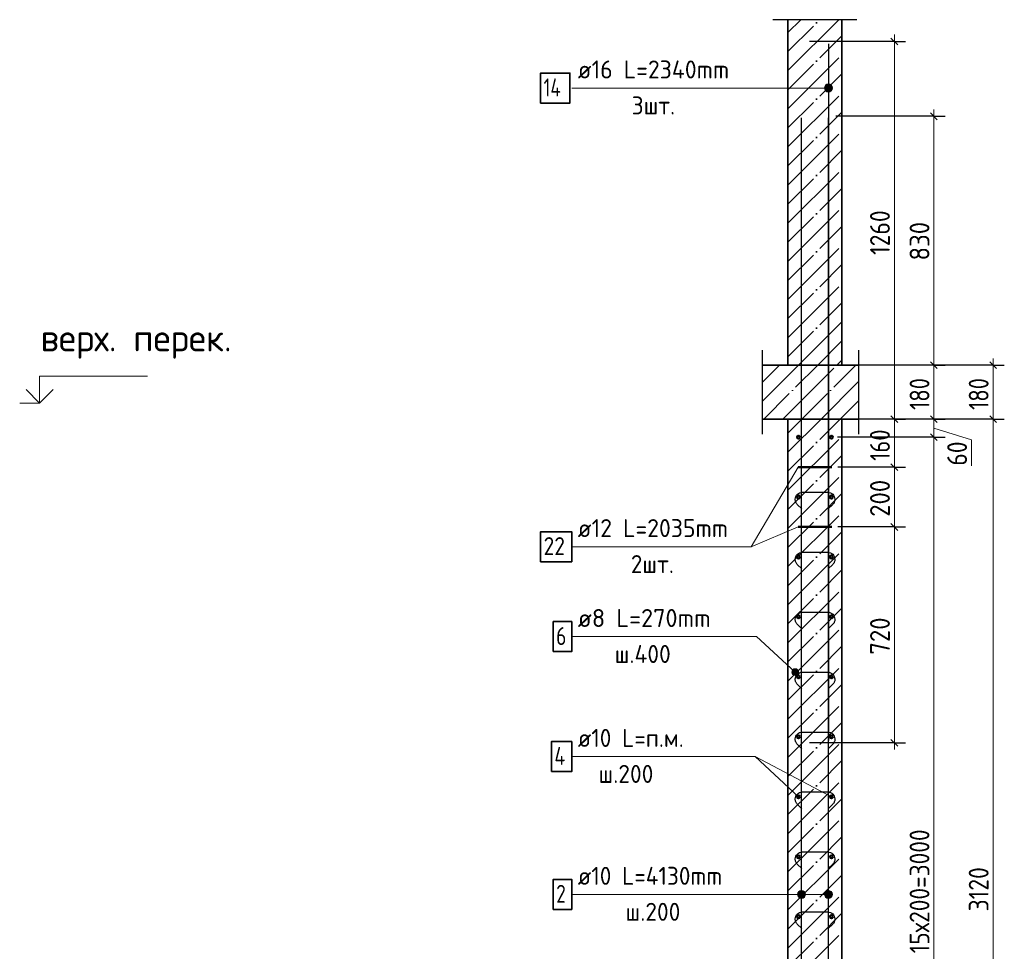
# Model space of a CAD drawing. Header units: millimetres. Extents: x -49773 to 2322955, y -3321 to 58485.
# Tile 306 of 580: x 1218937 to 1229883, y 15592 to 25952. Entities that reach past the tile are written whole.
import ezdxf

# ---------------------------------------------------------------- set-up
doc = ezdxf.new("R2010")
doc.units = ezdxf.units.MM
doc.linetypes.add('______11', pattern=[500, 400, -50, 0, -50])
doc.linetypes.add('______5', pattern=[1100, 800, -100, 100, -100])
for name, color, linetype, lineweight in [('Standard', 7, 'Continuous', 25), ('Арм.стержн. вертикальными 1', 22, 'Continuous', 35), ('Арм.стержн.горизонт. 1', 180, 'Continuous', 35), ('Арм.стержн.горизонт. 2', 202, 'Continuous', 35), ('Высотная отметки_ общее', 7, 'Continuous', 13), ('Размерная линия_ общее', 7, 'Continuous', 13)]:
    doc.layers.add(name, color=color, linetype=linetype, lineweight=lineweight)
doc.layers.add('Арм.стержн. вертикальными 2', color=7, linetype='Continuous', lineweight=35, true_color=0x006e00)
doc.layers.add('Арм.стержн.Стяжки', color=7, linetype='Continuous', lineweight=35, true_color=0x501e0f)
doc.styles.add('ISOCPEUR', font='txt')

msp = doc.modelspace()

# ---------------------------------------------------------------- hatches: boundary and pattern name
at = {"layer": 'Арм.стержн. вертикальными 1', "linetype": 'Continuous', "lineweight": 13, "transparency": 33554687}
for points in [[(1227590.8, 16202.5), (1227590.8, 16247.5), (1227584.4, 16225)], [(1227590.8, 16202.5), (1227590.8, 16247.5), (1227584.4, 16225)], [(1227590.8, 16247.5), (1227607, 16186.3), (1227607, 16263.7)], [(1227590.8, 16247.5), (1227607, 16186.3), (1227607, 16263.7)], [(1227590.8, 16247.5), (1227590.8, 16202.5), (1227607, 16186.3)], [(1227590.8, 16247.5), (1227590.8, 16202.5), (1227607, 16186.3)], [(1227607, 16263.7), (1227629.5, 16180), (1227629.5, 16270)], [(1227607, 16263.7), (1227629.5, 16180), (1227629.5, 16270)], [(1227607, 16263.7), (1227607, 16186.3), (1227629.5, 16180)], [(1227607, 16263.7), (1227607, 16186.3), (1227629.5, 16180)], [(1227629.5, 16270), (1227629.5, 16180), (1227651.9, 16186.3)], [(1227629.5, 16270), (1227651.9, 16186.3), (1227651.9, 16263.7)], [(1227629.5, 16270), (1227629.5, 16180), (1227651.9, 16186.3)], [(1227629.5, 16270), (1227651.9, 16186.3), (1227651.9, 16263.7)], [(1227651.9, 16263.7), (1227651.9, 16186.3), (1227668.1, 16202.5)], [(1227651.9, 16263.7), (1227668.1, 16202.5), (1227668.1, 16247.5)], [(1227651.9, 16263.7), (1227651.9, 16186.3), (1227668.1, 16202.5)], [(1227651.9, 16263.7), (1227668.1, 16202.5), (1227668.1, 16247.5)], [(1227668.1, 16247.5), (1227668.1, 16202.5), (1227674.5, 16225)], [(1227668.1, 16247.5), (1227668.1, 16202.5), (1227674.5, 16225)], [(1227889.2, 16202.5), (1227889.2, 16247.5), (1227882.9, 16225)], [(1227889.2, 16202.5), (1227889.2, 16247.5), (1227882.9, 16225)], [(1227889.2, 16247.5), (1227905.4, 16186.3), (1227905.4, 16263.7)], [(1227889.2, 16247.5), (1227905.4, 16186.3), (1227905.4, 16263.7)], [(1227889.2, 16247.5), (1227889.2, 16202.5), (1227905.4, 16186.3)], [(1227889.2, 16247.5), (1227889.2, 16202.5), (1227905.4, 16186.3)], [(1227905.4, 16263.7), (1227927.9, 16180), (1227927.9, 16270)], [(1227905.4, 16263.7), (1227927.9, 16180), (1227927.9, 16270)], [(1227905.4, 16263.7), (1227905.4, 16186.3), (1227927.9, 16180)], [(1227905.4, 16263.7), (1227905.4, 16186.3), (1227927.9, 16180)], [(1227927.9, 16270), (1227927.9, 16180), (1227950.4, 16186.3)], [(1227927.9, 16270), (1227950.4, 16186.3), (1227950.4, 16263.7)], [(1227927.9, 16270), (1227927.9, 16180), (1227950.4, 16186.3)], [(1227927.9, 16270), (1227950.4, 16186.3), (1227950.4, 16263.7)], [(1227950.4, 16263.7), (1227950.4, 16186.3), (1227966.6, 16202.5)], [(1227950.4, 16263.7), (1227966.6, 16202.5), (1227966.6, 16247.5)], [(1227950.4, 16263.7), (1227950.4, 16186.3), (1227966.6, 16202.5)], [(1227950.4, 16263.7), (1227966.6, 16202.5), (1227966.6, 16247.5)], [(1227966.6, 16247.5), (1227966.6, 16202.5), (1227972.9, 16225)], [(1227966.6, 16247.5), (1227966.6, 16202.5), (1227972.9, 16225)]]:
    msp.add_hatch(color=7, dxfattribs=at).paths.add_polyline_path(points)
at = {"layer": 'Арм.стержн. вертикальными 2', "linetype": 'Continuous', "lineweight": 13, "transparency": 33554687}
for points in [[(1227889.2, 25169.2), (1227889.2, 25214.2), (1227882.9, 25191.7)], [(1227889.2, 25169.2), (1227889.2, 25214.2), (1227882.9, 25191.7)], [(1227889.2, 25169.2), (1227889.2, 25214.2), (1227882.9, 25191.7)], [(1227889.2, 25214.2), (1227905.4, 25153), (1227905.4, 25230.4)], [(1227889.2, 25214.2), (1227905.4, 25153), (1227905.4, 25230.4)], [(1227889.2, 25214.2), (1227905.4, 25153), (1227905.4, 25230.4)], [(1227889.2, 25214.2), (1227889.2, 25169.2), (1227905.4, 25153)], [(1227889.2, 25214.2), (1227889.2, 25169.2), (1227905.4, 25153)], [(1227889.2, 25214.2), (1227889.2, 25169.2), (1227905.4, 25153)], [(1227905.4, 25230.4), (1227927.9, 25146.7), (1227927.9, 25236.7)], [(1227905.4, 25230.4), (1227927.9, 25146.7), (1227927.9, 25236.7)], [(1227905.4, 25230.4), (1227927.9, 25146.7), (1227927.9, 25236.7)], [(1227905.4, 25230.4), (1227905.4, 25153), (1227927.9, 25146.7)], [(1227905.4, 25230.4), (1227905.4, 25153), (1227927.9, 25146.7)], [(1227905.4, 25230.4), (1227905.4, 25153), (1227927.9, 25146.7)], [(1227927.9, 25236.7), (1227927.9, 25146.7), (1227950.4, 25153)], [(1227927.9, 25236.7), (1227950.4, 25153), (1227950.4, 25230.4)], [(1227927.9, 25236.7), (1227927.9, 25146.7), (1227950.4, 25153)], [(1227927.9, 25236.7), (1227950.4, 25153), (1227950.4, 25230.4)], [(1227927.9, 25236.7), (1227927.9, 25146.7), (1227950.4, 25153)], [(1227927.9, 25236.7), (1227950.4, 25153), (1227950.4, 25230.4)], [(1227950.4, 25230.4), (1227950.4, 25153), (1227966.6, 25169.2)], [(1227950.4, 25230.4), (1227966.6, 25169.2), (1227966.6, 25214.2)], [(1227950.4, 25230.4), (1227950.4, 25153), (1227966.6, 25169.2)], [(1227950.4, 25230.4), (1227966.6, 25169.2), (1227966.6, 25214.2)], [(1227950.4, 25230.4), (1227950.4, 25153), (1227966.6, 25169.2)], [(1227950.4, 25230.4), (1227966.6, 25169.2), (1227966.6, 25214.2)], [(1227966.6, 25214.2), (1227966.6, 25169.2), (1227972.9, 25191.7)], [(1227966.6, 25214.2), (1227966.6, 25169.2), (1227972.9, 25191.7)], [(1227966.6, 25214.2), (1227966.6, 25169.2), (1227972.9, 25191.7)]]:
    msp.add_hatch(color=7, dxfattribs=at).paths.add_polyline_path(points)
at = {"layer": 'Арм.стержн.Стяжки', "linetype": 'Continuous', "lineweight": 13, "transparency": 33554687}
for points in [[(1227522.9, 18705.3), (1227548.2, 18733), (1227531.7, 18722.7)], [(1227548.2, 18733), (1227522.9, 18705.3), (1227523.8, 18686.3)], [(1227548.2, 18733), (1227523.8, 18686.3), (1227567.3, 18733.9)], [(1227567.3, 18733.9), (1227523.8, 18686.3), (1227534.1, 18669.7)], [(1227567.3, 18733.9), (1227534.1, 18669.7), (1227584.7, 18725.1)], [(1227584.7, 18725.1), (1227534.1, 18669.7), (1227551.4, 18661)], [(1227584.7, 18725.1), (1227551.4, 18661), (1227595, 18708.6)], [(1227595, 18708.6), (1227551.4, 18661), (1227570.5, 18661.8)], [(1227595, 18708.6), (1227570.5, 18661.8), (1227595.8, 18689.5)], [(1227595.8, 18689.5), (1227570.5, 18661.8), (1227587, 18672.1)]]:
    msp.add_hatch(color=7, dxfattribs=at).paths.add_polyline_path(points)

# ---------------------------------------------------------------- linework, layer by layer
at = {"layer": 'Standard', "color": 7, "linetype": 'Continuous', "lineweight": 25, "transparency": 33554687}
for p, q in [((1228244.5, 25951.9), (1227311.1, 25951.9)), ((1227195.5, 21344.1), (1227195.5, 22277.4)), ((1228262.2, 22277.4), (1228262.2, 21344.1))]:
    msp.add_line(p, q, dxfattribs=at)
at = {"layer": 'Standard', "color": 7, "linetype": 'Continuous', "lineweight": 35, "transparency": 33554687}
for p, q in [((1227477.8, 25951.9), (1227477.8, 22110.7)), ((1228077.8, 22110.7), (1228077.8, 25951.9)), ((1227477.8, 22110.7), (1227195.5, 22110.7)), ((1228077.8, 22110.7), (1227477.8, 22110.7)), ((1228262.2, 22110.7), (1228077.8, 22110.7)), ((1227195.5, 21510.7), (1227477.8, 21510.7)), ((1227477.8, 21510.7), (1227477.8, 11110.7)), ((1227477.8, 21510.7), (1228077.8, 21510.7)), ((1228077.8, 11110.7), (1228077.8, 21510.7)), ((1228077.8, 21510.7), (1228262.2, 21510.7))]:
    msp.add_line(p, q, dxfattribs=at)
at = {"layer": 'Standard', "color": 253, "linetype": '______11', "lineweight": 35, "true_color": 0xababab, "transparency": 33554687}
for p, q in [((1227477.8, 25597.9), (1227831.9, 25951.9)), ((1227477.8, 25173.6), (1228077.8, 25773.6)), ((1227477.8, 24749.3), (1228077.8, 25349.3)), ((1227477.8, 24325.1), (1228077.8, 24925.1)), ((1227477.8, 23900.8), (1228077.8, 24500.8)), ((1227477.8, 23476.5), (1228077.8, 24076.5)), ((1227477.8, 23052.3), (1228077.8, 23652.3)), ((1227477.8, 22628), (1228077.8, 23228)), ((1227477.8, 22203.8), (1228077.8, 22803.7)), ((1227809.1, 22110.7), (1228077.8, 22379.5)), ((1227477.8, 20931), (1228057.6, 21510.7)), ((1227477.8, 21355.2), (1227633.3, 21510.7)), ((1227477.8, 20506.7), (1228077.8, 21106.7)), ((1227477.8, 20082.4), (1228077.8, 20682.4)), ((1227477.8, 19658.2), (1228077.8, 20258.2)), ((1227477.8, 19233.9), (1228077.8, 19833.9)), ((1227477.8, 18809.6), (1228077.8, 19409.6)), ((1227477.8, 18385.4), (1228077.8, 18985.4)), ((1227477.8, 17961.1), (1228077.8, 18561.1)), ((1227477.8, 17536.9), (1228077.8, 18136.8)), ((1227477.8, 17112.6), (1228077.8, 17712.6)), ((1227477.8, 16688.3), (1228077.8, 17288.3)), ((1227477.8, 16264.1), (1228077.8, 16864.1)), ((1227477.8, 15839.8), (1228077.8, 16439.8)), ((1227477.8, 15415.5), (1228077.8, 16015.5))]:
    msp.add_line(p, q, dxfattribs=at)
at = {"layer": 'Standard', "color": 253, "linetype": '______5', "lineweight": 35, "true_color": 0xababab, "transparency": 33554687}
for p, q in [((1227477.8, 25385.7), (1228044, 25951.9)), ((1227477.8, 25810), (1227619.7, 25951.9)), ((1227477.8, 24961.5), (1228077.8, 25561.5)), ((1227477.8, 24537.2), (1228077.8, 25137.2)), ((1227477.8, 24112.9), (1228077.8, 24712.9)), ((1227477.8, 23688.7), (1228077.8, 24288.7)), ((1227477.8, 23264.4), (1228077.8, 23864.4)), ((1227477.8, 22840.1), (1228077.8, 23440.1)), ((1227477.8, 22415.9), (1228077.8, 23015.9)), ((1227596.9, 22110.7), (1228077.8, 22591.6)), ((1228021.2, 22110.7), (1228077.8, 22167.4)), ((1227477.8, 21143.1), (1227845.5, 21510.7)), ((1227477.8, 20718.8), (1228077.8, 21318.8)), ((1227477.8, 20294.6), (1228077.8, 20894.6)), ((1227477.8, 19870.3), (1228077.8, 20470.3)), ((1227477.8, 19446), (1228077.8, 20046)), ((1227477.8, 19021.8), (1228077.8, 19621.8)), ((1227477.8, 18597.5), (1228077.8, 19197.5)), ((1227477.8, 18173.2), (1228077.8, 18773.2)), ((1227477.8, 17749), (1228077.8, 18349)), ((1227477.8, 17324.7), (1228077.8, 17924.7)), ((1227477.8, 16900.4), (1228077.8, 17500.4)), ((1227477.8, 16476.2), (1228077.8, 17076.2)), ((1227477.8, 16051.9), (1228077.8, 16651.9)), ((1227477.8, 15627.7), (1228077.8, 16227.7)), ((1227477.8, 15203.4), (1228077.8, 15803.4))]:
    msp.add_line(p, q, dxfattribs=at)
at = {"layer": 'Standard', "color": 253, "linetype": '______11', "lineweight": 13, "true_color": 0xababab, "transparency": 33554687}
for p, q in [((1227195.5, 21921.5), (1227384.8, 22110.7)), ((1227209.1, 21510.7), (1227809.1, 22110.7)), ((1227633.3, 21510.7), (1228233.3, 22110.7)), ((1228057.6, 21510.7), (1228262.2, 21715.4))]:
    msp.add_line(p, q, dxfattribs=at)
at = {"layer": 'Standard', "color": 253, "linetype": '______5', "lineweight": 13, "true_color": 0xababab, "transparency": 33554687}
for p, q in [((1227195.5, 21709.4), (1227596.9, 22110.7)), ((1227421.2, 21510.7), (1228021.2, 22110.7)), ((1227845.5, 21510.7), (1228262.2, 21927.5))]:
    msp.add_line(p, q, dxfattribs=at)
at = {"layer": 'Standard', "color": 7, "linetype": 'Continuous', "lineweight": 13, "transparency": 33554687}
msp.add_line((1227961.1, 17310.7), (1227114.9, 17758.4), dxfattribs=at)
at = {"layer": 'Арм.стержн. вертикальными 1', "color": 4, "linetype": 'Continuous', "lineweight": 25, "transparency": 33554687}
for p, q in [((1227629.5, 11127.4), (1227629.5, 24860.7)), ((1227629.5, 11127.4), (1227629.5, 24860.7)), ((1227629.5, 11127.4), (1227629.5, 24860.7)), ((1227927.9, 11127.4), (1227927.9, 24860.7)), ((1227927.9, 11127.4), (1227927.9, 24860.7)), ((1227927.9, 11127.4), (1227927.9, 24860.7))]:
    msp.add_line(p, q, dxfattribs=at)
at = {"layer": 'Арм.стержн. вертикальными 1', "color": 7, "linetype": 'Continuous', "lineweight": 13, "transparency": 33554687}
for p, q in [((1225074.9, 16225), (1227048.2, 16225)), ((1227048.2, 16225), (1227927.9, 16225)), ((1227048.2, 16225), (1227927.9, 16225)), ((1227048.2, 16225), (1227629.5, 16225)), ((1227048.2, 16225), (1227629.5, 16225)), ((1227584.4, 16225), (1227584.4, 16225)), ((1227584.4, 16225), (1227584.4, 16225)), ((1227629.5, 16270), (1227629.5, 16270)), ((1227629.5, 16270), (1227629.5, 16270)), ((1227674.5, 16225), (1227674.5, 16225)), ((1227674.5, 16225), (1227674.5, 16225)), ((1227882.9, 16225), (1227882.9, 16225)), ((1227882.9, 16225), (1227882.9, 16225)), ((1227927.9, 16270), (1227927.9, 16270)), ((1227927.9, 16270), (1227927.9, 16270)), ((1227972.9, 16225), (1227972.9, 16225)), ((1227972.9, 16225), (1227972.9, 16225)), ((1227629.5, 16180), (1227629.5, 16180)), ((1227629.5, 16180), (1227629.5, 16180)), ((1227927.9, 16180), (1227927.9, 16180)), ((1227927.9, 16180), (1227927.9, 16180))]:
    msp.add_line(p, q, dxfattribs=at)
at = {"layer": 'Арм.стержн. вертикальными 1', "color": 7, "linetype": 'Continuous', "lineweight": 35, "transparency": 33554687}
msp.add_lwpolyline([(1224868.2, 16058.4), (1225074.9, 16058.4), (1225074.9, 16391.7), (1224868.2, 16391.7), (1224868.2, 16058.4)], dxfattribs=at)
at = {"layer": 'Арм.стержн. вертикальными 1', "color": 7, "linetype": 'Continuous', "lineweight": 13, "transparency": 33554687}
for centre in [(1227629.5, 16225), (1227629.5, 16225), (1227927.9, 16225), (1227927.9, 16225)]:
    msp.add_circle(centre, 45, dxfattribs=at)
at = {"layer": 'Арм.стержн. вертикальными 2', "color": 5, "linetype": 'Continuous', "lineweight": 25, "true_color": 0x1c1cff, "transparency": 33554687}
msp.add_line((1227927.9, 25684.1), (1227927.9, 17937.4), dxfattribs=at)
msp.add_line((1227927.9, 25684.1), (1227927.9, 17937.4), dxfattribs=at)
msp.add_line((1227927.9, 25684.1), (1227927.9, 17937.4), dxfattribs=at)
at = {"layer": 'Арм.стержн. вертикальными 2', "color": 7, "linetype": 'Continuous', "lineweight": 13, "transparency": 33554687}
for p, q in [((1225074.9, 25191.7), (1227088.2, 25191.7)), ((1227088.2, 25191.7), (1227927.9, 25191.7)), ((1227088.2, 25191.7), (1227927.9, 25191.7)), ((1227088.2, 25191.7), (1227927.9, 25191.7)), ((1227882.9, 25191.7), (1227882.9, 25191.7)), ((1227882.9, 25191.7), (1227882.9, 25191.7)), ((1227882.9, 25191.7), (1227882.9, 25191.7)), ((1227927.9, 25236.7), (1227927.9, 25236.7)), ((1227927.9, 25236.7), (1227927.9, 25236.7)), ((1227927.9, 25236.7), (1227927.9, 25236.7)), ((1227972.9, 25191.7), (1227972.9, 25191.7)), ((1227972.9, 25191.7), (1227972.9, 25191.7)), ((1227972.9, 25191.7), (1227972.9, 25191.7)), ((1227927.9, 25146.7), (1227927.9, 25146.7)), ((1227927.9, 25146.7), (1227927.9, 25146.7)), ((1227927.9, 25146.7), (1227927.9, 25146.7))]:
    msp.add_line(p, q, dxfattribs=at)
at = {"layer": 'Арм.стержн. вертикальными 2', "color": 7, "linetype": 'Continuous', "lineweight": 35, "transparency": 33554687}
msp.add_lwpolyline([(1224728.2, 25025), (1225054.9, 25025), (1225054.9, 25358.4), (1224728.2, 25358.4), (1224728.2, 25025)], dxfattribs=at)
at = {"layer": 'Арм.стержн. вертикальными 2', "color": 7, "linetype": 'Continuous', "lineweight": 13, "transparency": 33554687}
msp.add_circle((1227927.9, 25191.7), 45, dxfattribs=at)
msp.add_circle((1227927.9, 25191.7), 45, dxfattribs=at)
msp.add_circle((1227927.9, 25191.7), 45, dxfattribs=at)
at = {"layer": 'Арм.стержн.горизонт. 1', "color": 7, "linetype": 'Continuous', "lineweight": 13, "transparency": 33554687}
for p, q in [((1225074.9, 17758.4), (1227114.9, 17758.4)), ((1227114.9, 17758.4), (1227594.5, 17310.7))]:
    msp.add_line(p, q, dxfattribs=at)
at = {"layer": 'Арм.стержн.горизонт. 1', "color": 7, "linetype": 'Continuous', "lineweight": 35, "transparency": 33554687}
msp.add_lwpolyline([(1224848.2, 17591.7), (1225074.9, 17591.7), (1225074.9, 17925), (1224848.2, 17925), (1224848.2, 17591.7)], dxfattribs=at)
at = {"layer": 'Арм.стержн.горизонт. 1', "color": 4, "linetype": 'Continuous', "lineweight": 50, "transparency": 33554687}
for centre in [(1227594.5, 21310.7), (1227961.1, 21310.7), (1227594.5, 20644.1), (1227961.1, 20644.1), (1227594.5, 19977.4), (1227961.1, 19977.4), (1227594.5, 19310.7), (1227961.1, 19310.7), (1227594.5, 18644.1), (1227961.1, 18644.1), (1227594.5, 17977.4), (1227961.1, 17977.4), (1227594.5, 17310.7), (1227961.1, 17310.7), (1227594.5, 16644.1), (1227961.1, 16644.1), (1227594.5, 15977.4), (1227961.1, 15977.4)]:
    msp.add_circle(centre, 16.7, dxfattribs=at)
at = {"layer": 'Арм.стержн.горизонт. 2', "color": 7, "linetype": 'Continuous', "lineweight": 13, "transparency": 33554687}
for p, q in [((1227068.2, 20091.7), (1227591.1, 20977.4)), ((1227068.2, 20091.7), (1227591.1, 20310.7)), ((1225074.9, 20091.7), (1227068.2, 20091.7))]:
    msp.add_line(p, q, dxfattribs=at)
at = {"layer": 'Арм.стержн.горизонт. 2', "color": 34, "linetype": 'Continuous', "lineweight": 50, "transparency": 33554687}
for p, q in [((1227591.1, 20977.4), (1227964.5, 20977.4)), ((1227591.1, 20310.7), (1227964.5, 20310.7))]:
    msp.add_line(p, q, dxfattribs=at)
at = {"layer": 'Арм.стержн.горизонт. 2', "color": 7, "linetype": 'Continuous', "lineweight": 35, "transparency": 33554687}
msp.add_lwpolyline([(1224728.2, 19925), (1225074.9, 19925), (1225074.9, 20258.4), (1224728.2, 20258.4), (1224728.2, 19925)], dxfattribs=at)
at = {"layer": 'Арм.стержн.Стяжки', "color": 7, "linetype": 'Continuous', "lineweight": 13, "transparency": 33554687}
for p, q in [((1225074.9, 19091.7), (1227128.2, 19091.7)), ((1227128.2, 19091.7), (1227559.4, 18697.4)), ((1227531.7, 18722.7), (1227531.7, 18722.7)), ((1227584.7, 18725.1), (1227584.7, 18725.1)), ((1227534.1, 18669.7), (1227534.1, 18669.7)), ((1227587, 18672.1), (1227587, 18672.1))]:
    msp.add_line(p, q, dxfattribs=at)
at = {"layer": 'Арм.стержн.Стяжки', "color": 40, "linetype": 'Continuous', "lineweight": 25, "transparency": 33554687}
for points in [[(1227632, 20511.6), (1227581.5, 20562.1), (1227576.7, 20567.6), (1227572.4, 20573.7), (1227568.6, 20580.1), (1227565.4, 20586.8), (1227562.9, 20593.7), (1227561.1, 20601), (1227559.9, 20608.3), (1227559.4, 20615.7), (1227559.4, 20620.9), (1227561.3, 20635.1), (1227566.1, 20649.6), (1227573.6, 20663), (1227582.8, 20674), (1227593.8, 20683.1), (1227607.1, 20690.6), (1227621.7, 20695.4), (1227635.9, 20697.4), (1227922.8, 20697.4), (1227937, 20695.4), (1227951.6, 20690.6), (1227965, 20683.1), (1227975.9, 20674), (1227985.1, 20663), (1227992.6, 20649.6), (1227997.4, 20635.1), (1227999.4, 20620.9), (1227999.4, 20615.7), (1227998.8, 20608.3), (1227997.6, 20601), (1227995.8, 20593.7), (1227993.3, 20586.8), (1227990.1, 20580.1), (1227986.4, 20573.7), (1227982, 20567.6), (1227977.2, 20562.1), (1227926.7, 20511.6)], [(1227632, 19845), (1227581.5, 19895.4), (1227576.7, 19901), (1227572.4, 19907), (1227568.6, 19913.5), (1227565.4, 19920.1), (1227562.9, 19927), (1227561.1, 19934.3), (1227559.9, 19941.7), (1227559.4, 19949), (1227559.4, 19954.2), (1227561.3, 19968.4), (1227566.1, 19983), (1227573.6, 19996.4), (1227582.8, 20007.3), (1227593.8, 20016.5), (1227607.1, 20024), (1227621.7, 20028.8), (1227635.9, 20030.7), (1227922.8, 20030.7), (1227937, 20028.8), (1227951.6, 20024), (1227965, 20016.5), (1227975.9, 20007.3), (1227985.1, 19996.4), (1227992.6, 19983), (1227997.4, 19968.4), (1227999.4, 19954.2), (1227999.4, 19949), (1227998.8, 19941.7), (1227997.6, 19934.3), (1227995.8, 19927), (1227993.3, 19920.1), (1227990.1, 19913.5), (1227986.4, 19907), (1227982, 19901), (1227977.2, 19895.4), (1227926.7, 19845)], [(1227632, 19178.3), (1227581.5, 19228.7), (1227576.7, 19234.3), (1227572.4, 19240.4), (1227568.6, 19246.8), (1227565.4, 19253.5), (1227562.9, 19260.4), (1227561.1, 19267.6), (1227559.9, 19275), (1227559.4, 19282.3), (1227559.4, 19287.6), (1227561.3, 19301.7), (1227566.1, 19316.3), (1227573.6, 19329.7), (1227582.8, 19340.6), (1227593.8, 19349.8), (1227607.1, 19357.3), (1227621.7, 19362.1), (1227635.9, 19364.1), (1227922.8, 19364.1), (1227937, 19362.1), (1227951.6, 19357.3), (1227965, 19349.8), (1227975.9, 19340.6), (1227985.1, 19329.7), (1227992.6, 19316.3), (1227997.4, 19301.7), (1227999.4, 19287.6), (1227999.4, 19282.3), (1227998.8, 19275), (1227997.6, 19267.6), (1227995.8, 19260.4), (1227993.3, 19253.5), (1227990.1, 19246.8), (1227986.4, 19240.4), (1227982, 19234.3), (1227977.2, 19228.7), (1227926.7, 19178.3)], [(1227632, 18511.6), (1227581.5, 18562.1), (1227576.7, 18567.6), (1227572.4, 18573.7), (1227568.6, 18580.1), (1227565.4, 18586.8), (1227562.9, 18593.7), (1227561.1, 18600.9), (1227559.9, 18608.3), (1227559.4, 18615.7), (1227559.4, 18620.9), (1227561.3, 18635.1), (1227566.1, 18649.6), (1227573.6, 18663), (1227582.8, 18674), (1227593.8, 18683.1), (1227607.1, 18690.6), (1227621.7, 18695.4), (1227635.9, 18697.4), (1227922.8, 18697.4), (1227937, 18695.4), (1227951.6, 18690.6), (1227965, 18683.1), (1227975.9, 18674), (1227985.1, 18663), (1227992.6, 18649.6), (1227997.4, 18635.1), (1227999.4, 18620.9), (1227999.4, 18615.7), (1227998.8, 18608.3), (1227997.6, 18600.9), (1227995.8, 18593.7), (1227993.3, 18586.8), (1227990.1, 18580.1), (1227986.4, 18573.7), (1227982, 18567.6), (1227977.2, 18562.1), (1227926.7, 18511.6)], [(1227632, 17845), (1227581.5, 17895.4), (1227576.7, 17901), (1227572.4, 17907), (1227568.6, 17913.5), (1227565.4, 17920.1), (1227562.9, 17927), (1227561.1, 17934.3), (1227559.9, 17941.7), (1227559.4, 17949), (1227559.4, 17954.2), (1227561.3, 17968.4), (1227566.1, 17983), (1227573.6, 17996.4), (1227582.8, 18007.3), (1227593.8, 18016.5), (1227607.1, 18024), (1227621.7, 18028.8), (1227635.9, 18030.7), (1227922.8, 18030.7), (1227937, 18028.8), (1227951.6, 18024), (1227965, 18016.5), (1227975.9, 18007.3), (1227985.1, 17996.4), (1227992.6, 17983), (1227997.4, 17968.4), (1227999.4, 17954.2), (1227999.4, 17949), (1227998.8, 17941.7), (1227997.6, 17934.3), (1227995.8, 17927), (1227993.3, 17920.1), (1227990.1, 17913.5), (1227986.4, 17907), (1227982, 17901), (1227977.2, 17895.4), (1227926.7, 17845)], [(1227632, 17178.3), (1227581.5, 17228.7), (1227576.7, 17234.3), (1227572.4, 17240.4), (1227568.6, 17246.8), (1227565.4, 17253.5), (1227562.9, 17260.4), (1227561.1, 17267.6), (1227559.9, 17275), (1227559.4, 17282.3), (1227559.4, 17287.6), (1227561.3, 17301.7), (1227566.1, 17316.3), (1227573.6, 17329.7), (1227582.8, 17340.6), (1227593.8, 17349.8), (1227607.1, 17357.3), (1227621.7, 17362.1), (1227635.9, 17364.1), (1227922.8, 17364.1), (1227937, 17362.1), (1227951.6, 17357.3), (1227965, 17349.8), (1227975.9, 17340.6), (1227985.1, 17329.7), (1227992.6, 17316.3), (1227997.4, 17301.7), (1227999.4, 17287.6), (1227999.4, 17282.3), (1227998.8, 17275), (1227997.6, 17267.6), (1227995.8, 17260.4), (1227993.3, 17253.5), (1227990.1, 17246.8), (1227986.4, 17240.4), (1227982, 17234.3), (1227977.2, 17228.7), (1227926.7, 17178.3)], [(1227632, 16511.6), (1227581.5, 16562.1), (1227576.7, 16567.6), (1227572.4, 16573.7), (1227568.6, 16580.1), (1227565.4, 16586.8), (1227562.9, 16593.7), (1227561.1, 16600.9), (1227559.9, 16608.3), (1227559.4, 16615.7), (1227559.4, 16620.9), (1227561.3, 16635.1), (1227566.1, 16649.6), (1227573.6, 16663), (1227582.8, 16674), (1227593.8, 16683.1), (1227607.1, 16690.6), (1227621.7, 16695.4), (1227635.9, 16697.4), (1227922.8, 16697.4), (1227937, 16695.4), (1227951.6, 16690.6), (1227965, 16683.1), (1227975.9, 16674), (1227985.1, 16663), (1227992.6, 16649.6), (1227997.4, 16635.1), (1227999.4, 16620.9), (1227999.4, 16615.7), (1227998.8, 16608.3), (1227997.6, 16600.9), (1227995.8, 16593.7), (1227993.3, 16586.8), (1227990.1, 16580.1), (1227986.4, 16573.7), (1227982, 16567.6), (1227977.2, 16562.1), (1227926.7, 16511.6)], [(1227632, 15845), (1227581.5, 15895.4), (1227576.7, 15901), (1227572.4, 15907), (1227568.6, 15913.5), (1227565.4, 15920.1), (1227562.9, 15927), (1227561.1, 15934.3), (1227559.9, 15941.7), (1227559.4, 15949), (1227559.4, 15954.2), (1227561.3, 15968.4), (1227566.1, 15983), (1227573.6, 15996.4), (1227582.8, 16007.3), (1227593.8, 16016.5), (1227607.1, 16024), (1227621.7, 16028.8), (1227635.9, 16030.7), (1227922.8, 16030.7), (1227937, 16028.8), (1227951.6, 16024), (1227965, 16016.5), (1227975.9, 16007.3), (1227985.1, 15996.4), (1227992.6, 15983), (1227997.4, 15968.4), (1227999.4, 15954.2), (1227999.4, 15949), (1227998.8, 15941.7), (1227997.6, 15934.3), (1227995.8, 15927), (1227993.3, 15920.1), (1227990.1, 15913.5), (1227986.4, 15907), (1227982, 15901), (1227977.2, 15895.4), (1227926.7, 15845)]]:
    msp.add_lwpolyline(points, dxfattribs=at)
at = {"layer": 'Арм.стержн.Стяжки', "color": 7, "linetype": 'Continuous', "lineweight": 35, "transparency": 33554687}
msp.add_lwpolyline([(1224868.2, 18925), (1225074.9, 18925), (1225074.9, 19258.4), (1224868.2, 19258.4), (1224868.2, 18925)], dxfattribs=at)
at = {"layer": 'Арм.стержн.Стяжки', "color": 7, "linetype": 'Continuous', "lineweight": 13, "transparency": 33554687}
msp.add_circle((1227559.4, 18697.4), 37.5, dxfattribs=at)
at = {"layer": 'Высотная отметки_ общее', "color": 7, "linetype": 'Continuous', "lineweight": 13, "transparency": 33554687}
for p, q in [((1219157.6, 21689.5), (1219157.6, 21989.5)), ((1219157.6, 21989.5), (1220357.6, 21989.5)), ((1219157.6, 21689.5), (1219007.6, 21839.5)), ((1219157.6, 21689.5), (1219307.6, 21839.5)), ((1219157.6, 21689.5), (1219157.6, 21689.5)), ((1219157.6, 21689.5), (1219157.6, 21689.5)), ((1219157.6, 21689.5), (1219157.6, 21689.5)), ((1219157.6, 21689.5), (1219157.6, 21689.5))]:
    msp.add_line(p, q, dxfattribs=at)
msp.add_lwpolyline([(1219157.6, 21689.5), (1219123.7, 21689.5), (1219123.7, 21689.5), (1218937.2, 21689.5)], dxfattribs=at)
at = {"layer": 'Размерная линия_ общее', "color": 7, "linetype": 'Continuous', "lineweight": 25, "transparency": 33554687}
for p, q in [((1228698.5, 25673.2), (1228623.5, 25748.2)), ((1229138.4, 24839.9), (1229063.4, 24914.9)), ((1229138.4, 22073.2), (1229063.4, 22148.2)), ((1229795.8, 22073.2), (1229720.8, 22148.2)), ((1228698.5, 21473.2), (1228623.5, 21548.2)), ((1229138.4, 21473.2), (1229063.4, 21548.2)), ((1229795.8, 21473.2), (1229720.8, 21548.2)), ((1229138.4, 21273.2), (1229063.4, 21348.2)), ((1228698.5, 20939.9), (1228623.5, 21014.9)), ((1228698.5, 20273.2), (1228623.5, 20348.2)), ((1228698.5, 17873.2), (1228623.5, 17948.2))]:
    msp.add_line(p, q, dxfattribs=at)
at = {"layer": 'Размерная линия_ общее', "color": 7, "linetype": 'Continuous', "lineweight": 13, "transparency": 33554687}
for p, q in [((1228661, 25710.7), (1228661, 25785.7)), ((1228661, 21510.7), (1228661, 25710.7)), ((1229100.9, 24877.4), (1229100.9, 24952.4)), ((1229100.9, 22110.7), (1229100.9, 24877.4)), ((1229758.3, 22110.7), (1229758.3, 22185.7)), ((1229100.9, 21510.7), (1229100.9, 22110.7)), ((1229758.3, 21510.7), (1229758.3, 22110.7)), ((1228661, 20977.4), (1228661, 21510.7)), ((1229100.9, 21310.7), (1229100.9, 21510.7)), ((1229100.9, 21410.7), (1229519.1, 21278.3)), ((1229519.1, 21278.3), (1229519.1, 20992.3)), ((1228661, 20310.7), (1228661, 20977.4)), ((1228661, 17910.7), (1228661, 17835.7))]:
    msp.add_line(p, q, dxfattribs=at)
at = {"layer": 'Размерная линия_ общее', "color": 253, "linetype": 'Continuous', "lineweight": -3, "true_color": 0xa0a0a0, "transparency": 33554687}
for p, q in [((1228661, 25710.7), (1227717.7, 25710.7)), ((1228661, 25710.7), (1228536, 25710.7)), ((1228661, 25710.7), (1228786, 25710.7)), ((1229100.9, 24877.4), (1228011.1, 24877.4)), ((1229100.9, 24877.4), (1228975.9, 24877.4)), ((1229100.9, 24877.4), (1229225.9, 24877.4)), ((1229758.3, 22110.7), (1228478.7, 22110.7)), ((1229100.9, 22110.7), (1228975.9, 22110.7)), ((1229100.9, 22110.7), (1229225.9, 22110.7)), ((1229758.3, 22110.7), (1229633.3, 22110.7)), ((1229758.3, 22110.7), (1229883.3, 22110.7)), ((1228661, 21510.7), (1228536, 21510.7)), ((1228661, 21510.7), (1228786, 21510.7)), ((1229100.9, 21510.7), (1228975.9, 21510.7)), ((1229100.9, 21510.7), (1229225.9, 21510.7)), ((1229758.3, 21510.7), (1229633.3, 21510.7)), ((1229758.3, 21510.7), (1229883.3, 21510.7)), ((1229100.9, 21310.7), (1228975.9, 21310.7)), ((1229100.9, 21310.7), (1229225.9, 21310.7)), ((1228661, 20977.4), (1228536, 20977.4)), ((1228661, 20977.4), (1228786, 20977.4)), ((1228661, 20310.7), (1228536, 20310.7)), ((1228661, 20310.7), (1228786, 20310.7)), ((1228661, 17910.7), (1227717.7, 17910.7)), ((1228661, 17910.7), (1228536, 17910.7)), ((1228661, 17910.7), (1228786, 17910.7))]:
    msp.add_line(p, q, dxfattribs=at)
for points in [[(1229100.9, 22110.7), (1229083.9, 22110.7), (1229083.9, 22110.7), (1228144.5, 22110.7)], [(1229100.9, 21510.7), (1229083.9, 21510.7), (1229083.9, 21510.7), (1229083.9, 21510.7), (1229083.9, 21510.7), (1228144.5, 21510.7)], [(1228661, 21510.7), (1228644, 21510.7), (1228644, 21510.7), (1228144.5, 21510.7)], [(1229758.3, 21510.7), (1229741.3, 21510.7), (1229741.3, 21510.7), (1228465.2, 21510.7)], [(1229100.9, 21310.7), (1229083.9, 21310.7), (1229083.9, 21310.7), (1229083.9, 21310.7), (1229083.9, 21310.7), (1228027.8, 21310.7)], [(1228661, 20977.4), (1228644, 20977.4), (1228644, 20977.4), (1228644, 20977.4), (1228644, 20977.4), (1228031.1, 20977.4)], [(1228661, 20310.7), (1228644, 20310.7), (1228644, 20310.7), (1228644, 20310.7), (1228644, 20310.7), (1228644, 20310.7), (1228644, 20310.7), (1228031.1, 20310.7)]]:
    msp.add_lwpolyline(points, dxfattribs=at)
at = {"layer": 'Размерная линия_ общее', "color": 7, "linetype": 'Continuous', "lineweight": 13, "transparency": 33554687}
for points in [[(1229758.3, 11110.7), (1229758.3, 16030.7), (1229758.3, 16030.7), (1229758.3, 21510.7)], [(1229100.9, 11310.7), (1229100.9, 11607.9), (1229100.9, 11607.9), (1229100.9, 21310.7)], [(1228661, 17910.7), (1228661, 18842.8), (1228661, 18842.8), (1228661, 20310.7)]]:
    msp.add_lwpolyline(points, dxfattribs=at)

# ---------------------------------------------------------------- texts
at = {"layer": 'Арм.стержн. вертикальными 1', "color": 7, "linetype": 'Continuous', "lineweight": 25, "transparency": 33554687, "char_height": 200, "attachment_point": 7, "style": 'ISOCPEUR'}
for s, insert, width in [('\\W0.94;ø10 L=4130mm ', (1225141.5, 16331.7), 1933.181), ('\\W0.78;2', (1224901.5, 16131.7), 217.601), ('\\W0.95;ш.200 ', (1225671.5, 15931.7), 874.662)]:
    msp.add_mtext(s, dxfattribs=dict(at, insert=insert, width=width))
at = {"layer": 'Арм.стержн. вертикальными 2', "color": 7, "linetype": 'Continuous', "lineweight": 25, "transparency": 33554687, "char_height": 200, "attachment_point": 7, "style": 'ISOCPEUR'}
for s, insert, width in [('\\W0.96;ø16 L=2340mm ', (1225141.5, 25298.4), 1975.102), ('\\W0.76;14', (1224761.5, 25098.4), 336.373), ('\\W0.94;3шт. ', (1225741.5, 24898.4), 774.193)]:
    msp.add_mtext(s, dxfattribs=dict(at, insert=insert, width=width))
at = {"layer": 'Арм.стержн.горизонт. 1', "color": 7, "linetype": 'Continuous', "lineweight": 25, "transparency": 33554687, "char_height": 200, "attachment_point": 7, "style": 'ISOCPEUR'}
for s, insert, width in [('\\W0.94;ø10 L=п.м.', (1225141.5, 17865), 1333.226), ('\\W0.80;4', (1224881.5, 17665), 239.886), ('\\W0.95;ш.200 ', (1225371.5, 17465), 874.662)]:
    msp.add_mtext(s, dxfattribs=dict(at, insert=insert, width=width))
at = {"layer": 'Арм.стержн.горизонт. 2', "color": 7, "linetype": 'Continuous', "lineweight": 25, "transparency": 33554687, "char_height": 200, "attachment_point": 7, "style": 'ISOCPEUR'}
for s, insert, width in [('\\W0.96;ø12 L=2035mm ', (1225141.5, 20198.4), 1955.02), ('\\W0.87;22', (1224761.5, 19998.4), 367.21), ('\\W0.94;2шт. ', (1225731.5, 19798.4), 774.193)]:
    msp.add_mtext(s, dxfattribs=dict(at, insert=insert, width=width))
at = {"layer": 'Арм.стержн.Стяжки', "color": 7, "linetype": 'Continuous', "lineweight": 25, "transparency": 33554687, "char_height": 200, "attachment_point": 7, "style": 'ISOCPEUR'}
for s, insert, width in [('\\W0.98;ø8 L=270mm ', (1225141.5, 19198.4), 1716.847), ('\\W0.78;6', (1224901.5, 18998.4), 217.601), ('\\W0.95;ш.400 ', (1225551.5, 18798.4), 894.815)]:
    msp.add_mtext(s, dxfattribs=dict(at, insert=insert, width=width))
at = {"layer": 'Высотная отметки_ общее', "color": 7, "linetype": 'Continuous', "lineweight": 25, "transparency": 33554687, "insert": (1219168.9, 22182.4), "char_height": 300, "width": 2394.329, "attachment_point": 7, "style": 'ISOCPEUR'}
msp.add_mtext('\\W0.97;верх. перек.', dxfattribs=at)
at = {"layer": 'Размерная линия_ общее', "color": 7, "linetype": 'Continuous', "lineweight": 25, "transparency": 33554687, "char_height": 220, "attachment_point": 7, "rotation": 90, "style": 'ISOCPEUR'}
for s, insert, width in [('\\W0.87;1260', (1228611, 23335.7), 666.903), ('\\W0.91;830', (1229050.9, 23274.1), 561.981), ('\\W0.83;180', (1229050.9, 21612.7), 508.571), ('\\W0.83;180', (1229708.3, 21612.7), 508.571), ('\\W0.83;160', (1228611, 21046.1), 508.571), ('\\W0.87;60', (1229469.1, 20992.3), 403.924), ('\\W0.91;200', (1228611, 20424.1), 561.996), ('\\W0.91;720', (1228611, 18890.7), 561.996), ('\\W0.86;15х200=3000', (1229050.9, 15570.8), 1593.743), ('\\W0.87;3120', (1229708.3, 16035.7), 666.903)]:
    msp.add_mtext(s, dxfattribs=dict(at, insert=insert, width=width))

doc.saveas('drawing.dxf')
